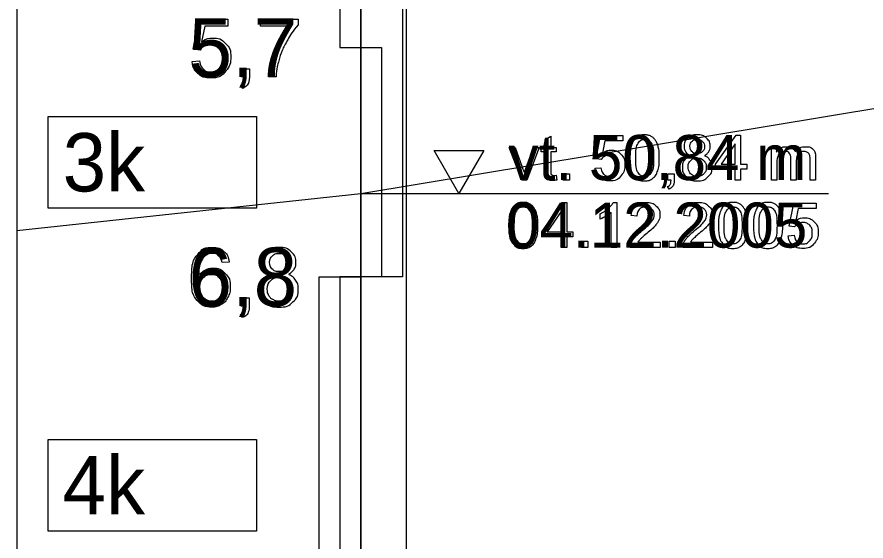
# Model space of a CAD drawing. Extents: x 532503 to 539665, y 6557663 to 6561526.
# Drawn here: x 537081.8 to 537163.3, y 6560145.3 to 6560195.6 of the extents above; entities that cross this region are included whole.
import ezdxf

# ---------------------------------------------------------------- set-up
doc = ezdxf.new("R2010")
doc.units = 0
for name, color, linetype in [('ABIJOONIS', 7, 'Continuous'), ('GEOLPUNKT', 7, 'Continuous'), ('Plokid', 7, 'Continuous'), ('Proovid', 7, 'Continuous'), ('Täide', 7, 'Continuous'), ('Veetase', 7, 'Continuous'), ('VORMISTUS', 7, 'Continuous')]:
    doc.layers.add(name, color=color, linetype=linetype)

msp = doc.modelspace()

# ---------------------------------------------------------------- linework, layer by layer
at = {"layer": 'GEOLPUNKT'}
msp.add_line((537114.818, 6560306.67), (537114.818, 6560006.67), dxfattribs=at)
at = {"layer": 'Plokid'}
msp.add_line((537119.211, 6560007.945), (537119.211, 6560197.372), dxfattribs=at)
at = {"layer": 'Proovid'}
for points in [[(537114.818, 6560272.67), (537118.818, 6560272.67), (537118.818, 6560170.67), (537114.818, 6560170.67)], [(537114.818, 6560232.67), (537112.818, 6560232.67), (537112.818, 6560192.67), (537114.818, 6560192.67)], [(537114.818, 6560192.67), (537116.818, 6560192.67), (537116.818, 6560170.67), (537114.818, 6560170.67)], [(537084.818, 6560186.07), (537104.818, 6560186.07), (537104.818, 6560177.27), (537084.818, 6560177.27)], [(537110.818, 6560170.67), (537114.818, 6560170.67), (537114.818, 6560066.67), (537110.818, 6560066.67)], [(537114.818, 6560170.67), (537112.818, 6560170.67), (537112.818, 6560130.67), (537114.818, 6560130.67)], [(537084.818, 6560155.07), (537104.818, 6560155.07), (537104.818, 6560146.27), (537084.818, 6560146.27)]]:
    msp.add_lwpolyline(points, close=True, dxfattribs=at)
for points in [[(537099.394, 6560192.435), (537098.749, 6560192.521), (537099.291, 6560195.398), (537102.074, 6560195.398), (537102.074, 6560194.74), (537099.841, 6560194.74), (537099.539, 6560193.237)], [(537105.194, 6560194.736), (537105.194, 6560195.398), (537108.818, 6560195.398), (537108.818, 6560194.862)], [(537107.935, 6560194.736), (537105.194, 6560194.736)], [(537098.626, 6560191.339), (537099.347, 6560191.398)], [(537103.346, 6560189.87), (537103.346, 6560190.651), (537104.127, 6560190.651), (537104.127, 6560189.87)], [(537103.735, 6560189.87), (537103.346, 6560189.87)], [(537106.684, 6560189.87), (537105.976, 6560189.87)], [(537103.491, 6560188.76), (537103.299, 6560189.055)], [(537102.19, 6560172.096), (537101.507, 6560172.04)], [(537103.338, 6560167.87), (537103.338, 6560168.651), (537104.119, 6560168.651), (537104.119, 6560167.87)], [(537103.726, 6560167.87), (537103.338, 6560167.87)], [(537103.483, 6560166.76), (537103.291, 6560167.055)]]:
    msp.add_lwpolyline(points, dxfattribs=at)
for points in [[(537105.976, 6560189.87), (537105.987, 6560190.531), (537106.235, 6560191.467), (537106.484, 6560192.402), (537106.948, 6560193.271), (537107.412, 6560194.14), (537107.935, 6560194.736)], [(537108.818, 6560194.862), (537108.284, 6560194.293), (537107.759, 6560193.35), (537107.234, 6560192.406), (537106.948, 6560191.409), (537106.741, 6560190.707), (537106.684, 6560189.87)], [(537099.539, 6560193.237), (537100.044, 6560193.588), (537100.597, 6560193.588), (537101.331, 6560193.588), (537101.835, 6560193.079), (537102.339, 6560192.571), (537102.339, 6560191.772), (537102.339, 6560191.011), (537101.896, 6560190.457), (537101.357, 6560189.776), (537100.425, 6560189.776), (537099.661, 6560189.776), (537099.178, 6560190.204), (537098.694, 6560190.632), (537098.626, 6560191.339)], [(537099.347, 6560191.398), (537099.427, 6560190.871), (537099.718, 6560190.605), (537100.01, 6560190.34), (537100.425, 6560190.34), (537100.924, 6560190.34), (537101.267, 6560190.715), (537101.609, 6560191.09), (537101.609, 6560191.711), (537101.609, 6560192.3), (537101.28, 6560192.641), (537100.952, 6560192.982), (537100.414, 6560192.982), (537100.079, 6560192.982), (537099.813, 6560192.83), (537099.547, 6560192.678), (537099.394, 6560192.435)], [(537103.299, 6560189.055), (537103.517, 6560189.151), (537103.62, 6560189.336), (537103.723, 6560189.522), (537103.735, 6560189.87)], [(537104.127, 6560189.87), (537104.127, 6560189.438), (537103.975, 6560189.172), (537103.823, 6560188.906), (537103.491, 6560188.76)], [(537101.507, 6560172.04), (537101.415, 6560172.448), (537101.246, 6560172.632), (537100.967, 6560172.928), (537100.557, 6560172.928), (537100.228, 6560172.928), (537099.977, 6560172.745), (537099.653, 6560172.508), (537099.465, 6560172.053), (537099.278, 6560171.598), (537099.27, 6560170.758), (537099.519, 6560171.136), (537099.878, 6560171.319), (537100.238, 6560171.503), (537100.632, 6560171.503), (537101.32, 6560171.503), (537101.804, 6560170.997), (537102.288, 6560170.491), (537102.288, 6560169.689), (537102.288, 6560169.162), (537102.06, 6560168.71), (537101.833, 6560168.257), (537101.435, 6560168.017), (537101.038, 6560167.776), (537100.533, 6560167.776), (537099.673, 6560167.776), (537099.13, 6560168.408), (537098.587, 6560169.04), (537098.587, 6560170.491), (537098.587, 6560172.113), (537099.188, 6560172.85), (537099.711, 6560173.492), (537100.599, 6560173.492), (537101.26, 6560173.492), (537101.683, 6560173.121), (537102.105, 6560172.75), (537102.19, 6560172.096)], [(537106.202, 6560170.909), (537105.772, 6560171.066), (537105.564, 6560171.356), (537105.357, 6560171.646), (537105.357, 6560172.05), (537105.357, 6560172.66), (537105.795, 6560173.076), (537106.234, 6560173.492), (537106.963, 6560173.492), (537107.695, 6560173.492), (537108.141, 6560173.066), (537108.588, 6560172.641), (537108.588, 6560172.031), (537108.588, 6560171.642), (537108.383, 6560171.354), (537108.179, 6560171.066), (537107.762, 6560170.909), (537108.278, 6560170.741), (537108.548, 6560170.367), (537108.818, 6560169.992), (537108.818, 6560169.473), (537108.818, 6560168.754), (537108.311, 6560168.265), (537107.803, 6560167.776), (537106.974, 6560167.776), (537106.146, 6560167.776), (537105.638, 6560168.267), (537105.13, 6560168.758), (537105.13, 6560169.492), (537105.13, 6560170.038), (537105.409, 6560170.407), (537105.687, 6560170.776), (537106.202, 6560170.909)], [(537106.065, 6560172.074), (537106.065, 6560171.677), (537106.318, 6560171.426), (537106.572, 6560171.174), (537106.98, 6560171.174), (537107.377, 6560171.174), (537107.628, 6560171.424), (537107.879, 6560171.673), (537107.879, 6560172.036), (537107.879, 6560172.413), (537107.62, 6560172.671), (537107.361, 6560172.928), (537106.972, 6560172.928), (537106.579, 6560172.928), (537106.322, 6560172.676), (537106.065, 6560172.425), (537106.065, 6560172.074)], [(537099.377, 6560169.685), (537099.377, 6560169.33), (537099.528, 6560169.005), (537099.678, 6560168.68), (537099.948, 6560168.51), (537100.218, 6560168.34), (537100.518, 6560168.34), (537100.955, 6560168.34), (537101.267, 6560168.691), (537101.579, 6560169.043), (537101.579, 6560169.647), (537101.579, 6560170.228), (537101.271, 6560170.562), (537100.963, 6560170.896), (537100.491, 6560170.896), (537100.026, 6560170.896), (537099.701, 6560170.562), (537099.377, 6560170.228), (537099.377, 6560169.685)], [(537105.839, 6560169.487), (537105.839, 6560169.192), (537105.977, 6560168.917), (537106.115, 6560168.642), (537106.389, 6560168.491), (537106.664, 6560168.34), (537106.98, 6560168.34), (537107.473, 6560168.34), (537107.791, 6560168.657), (537108.11, 6560168.974), (537108.11, 6560169.464), (537108.11, 6560169.961), (537107.782, 6560170.286), (537107.454, 6560170.61), (537106.957, 6560170.61), (537106.472, 6560170.61), (537106.156, 6560170.289), (537105.839, 6560169.968), (537105.839, 6560169.487)], [(537103.291, 6560167.055), (537103.509, 6560167.151), (537103.612, 6560167.336), (537103.715, 6560167.522), (537103.726, 6560167.87)], [(537104.119, 6560167.87), (537104.119, 6560167.438), (537103.967, 6560167.172), (537103.814, 6560166.906), (537103.483, 6560166.76)]]:
    msp.add_open_spline(points, degree=3, dxfattribs=at)
at = {"layer": 'Täide'}
for points in [[(537081.832, 6560303.038), (537081.832, 6560171.87), (537081.832, 6560005.9)], [(537081.832, 6560276.692), (537081.832, 6560171.87), (537081.832, 6560005.9)], [(537081.832, 6560265.362), (537081.832, 6560171.87), (537081.832, 6560005.9)]]:
    msp.add_lwpolyline(points, dxfattribs=at)
at = {"layer": 'Veetase'}
msp.add_lwpolyline([(537081.832, 6560175.112), (537114.818, 6560178.67), (537409.981, 6560227.67), (537680.404, 6560245.07), (537927.278, 6560277.47), (538157.309, 6560271.07), (538426.576, 6560234.27), (538783.9, 6560178.27), (538809.139, 6560175.709)], dxfattribs=at)
at = {"layer": 'VORMISTUS'}
msp.add_line((537114.818, 6560178.67), (537159.691, 6560178.67), dxfattribs=at)
for points in [[(537132.502, 6560180.878), (537132.502, 6560182.681), (537132.11, 6560182.681), (537132.11, 6560183.093), (537132.502, 6560183.093), (537132.502, 6560183.868), (537133.032, 6560184.186), (537133.032, 6560183.093), (537133.562, 6560183.093), (537133.562, 6560182.681), (537133.032, 6560182.681), (537133.032, 6560180.847)], [(537137.879, 6560181.94), (537137.381, 6560182.006), (537137.8, 6560184.225), (537139.946, 6560184.225), (537139.946, 6560183.718), (537138.223, 6560183.718), (537137.991, 6560182.559)], [(537150.727, 6560179.961), (537150.727, 6560180.995), (537148.853, 6560180.995), (537148.853, 6560181.482), (537150.822, 6560184.281), (537151.257, 6560184.281), (537151.257, 6560181.482), (537151.84, 6560181.482), (537151.84, 6560180.995), (537151.257, 6560180.995), (537151.257, 6560179.961), (537150.727, 6560179.961)], [(537130.25, 6560179.961), (537129.064, 6560183.093), (537129.624, 6560183.093), (537130.295, 6560181.217)], [(537130.692, 6560181.182), (537131.387, 6560183.093), (537131.932, 6560183.093), (537130.748, 6560179.961), (537130.25, 6560179.961)], [(537150.727, 6560181.482), (537150.727, 6560183.433), (537149.375, 6560181.482), (537150.727, 6560181.482)], [(537154.206, 6560179.961), (537154.206, 6560183.093), (537154.681, 6560183.093), (537154.681, 6560182.651)], [(537156.597, 6560181.779), (537156.597, 6560179.961), (537156.067, 6560179.961), (537156.067, 6560181.994)], [(537158.451, 6560182.11), (537158.451, 6560179.961), (537157.921, 6560179.961), (537157.921, 6560181.932)], [(537137.286, 6560181.094), (537137.842, 6560181.14)], [(537154.737, 6560181.584), (537154.737, 6560179.961), (537154.206, 6560179.961)], [(537133.562, 6560180.434), (537133.638, 6560179.965)], [(537134.23, 6560179.961), (537134.23, 6560180.564), (537134.833, 6560180.564), (537134.833, 6560179.961), (537134.23, 6560179.961)], [(537144.283, 6560179.961), (537144.283, 6560180.564), (537144.885, 6560180.564), (537144.885, 6560179.961)], [(537144.583, 6560179.961), (537144.283, 6560179.961)], [(537144.395, 6560179.105), (537144.247, 6560179.332)], [(537134.048, 6560173.481), (537134.048, 6560174.515), (537132.174, 6560174.515), (537132.174, 6560175.002), (537134.143, 6560177.801), (537134.578, 6560177.801), (537134.578, 6560175.002), (537135.16, 6560175.002), (537135.16, 6560174.515), (537134.578, 6560174.515), (537134.578, 6560173.481), (537134.048, 6560173.481)], [(537139.034, 6560177.818), (537139.375, 6560177.818), (537139.375, 6560173.481)], [(537156.425, 6560175.46), (537155.927, 6560175.526), (537156.346, 6560177.745), (537158.492, 6560177.745), (537158.492, 6560177.238), (537156.769, 6560177.238), (537156.537, 6560176.079)], [(537134.048, 6560175.002), (537134.048, 6560176.953), (537132.696, 6560175.002), (537134.048, 6560175.002)], [(537137.785, 6560176.221), (537137.785, 6560176.734)], [(537139.375, 6560173.481), (537138.845, 6560173.481), (537138.845, 6560176.86)], [(537141.311, 6560176.514), (537140.765, 6560176.57)], [(537146.342, 6560176.514), (537145.796, 6560176.57)], [(537155.832, 6560174.614), (537156.388, 6560174.66)], [(537136, 6560173.481), (537136, 6560174.084), (537136.603, 6560174.084), (537136.603, 6560173.481), (537136, 6560173.481)], [(537143.521, 6560173.992), (537143.521, 6560173.481), (537140.666, 6560173.481)], [(537141.403, 6560173.992), (537143.521, 6560173.992)], [(537144.387, 6560173.481), (537144.387, 6560174.084), (537144.989, 6560174.084), (537144.989, 6560173.481), (537144.387, 6560173.481)], [(537148.552, 6560173.992), (537148.552, 6560173.481), (537145.697, 6560173.481)], [(537146.434, 6560173.992), (537148.552, 6560173.992)]]:
    msp.add_lwpolyline(points, dxfattribs=at)
msp.add_lwpolyline([(537124.234, 6560182.808), (537126.622, 6560182.808), (537124.234, 6560178.67), (537121.845, 6560182.808)], close=True, dxfattribs=at)
for points in [[(537140.641, 6560182.092), (537140.641, 6560182.858), (537140.799, 6560183.325), (537140.956, 6560183.793), (537141.267, 6560184.045), (537141.578, 6560184.298), (537142.049, 6560184.298), (537142.396, 6560184.298), (537142.659, 6560184.158), (537142.922, 6560184.018), (537143.092, 6560183.754), (537143.262, 6560183.491), (537143.359, 6560183.112), (537143.456, 6560182.734), (537143.456, 6560182.092), (537143.456, 6560181.332), (537143.3, 6560180.864), (537143.144, 6560180.397), (537142.834, 6560180.143), (537142.523, 6560179.889), (537142.049, 6560179.889), (537141.424, 6560179.889), (537141.068, 6560180.335), (537140.641, 6560180.875), (537140.641, 6560182.092)], [(537146.492, 6560182.306), (537146.16, 6560182.426), (537146, 6560182.65), (537145.84, 6560182.874), (537145.84, 6560183.186), (537145.84, 6560183.656), (537146.179, 6560183.977), (537146.517, 6560184.298), (537147.079, 6560184.298), (537147.644, 6560184.298), (537147.989, 6560183.97), (537148.333, 6560183.642), (537148.333, 6560183.171), (537148.333, 6560182.871), (537148.175, 6560182.649), (537148.017, 6560182.426), (537147.696, 6560182.306), (537148.094, 6560182.176), (537148.302, 6560181.887), (537148.511, 6560181.598), (537148.511, 6560181.198), (537148.511, 6560180.643), (537148.119, 6560180.266), (537147.727, 6560179.889), (537147.088, 6560179.889), (537146.449, 6560179.889), (537146.057, 6560180.268), (537145.666, 6560180.646), (537145.666, 6560181.212), (537145.666, 6560181.634), (537145.881, 6560181.918), (537146.095, 6560182.203), (537146.492, 6560182.306)], [(537141.188, 6560182.092), (537141.188, 6560181.026), (537141.436, 6560180.675), (537141.684, 6560180.323), (537142.049, 6560180.323), (537142.413, 6560180.323), (537142.662, 6560180.676), (537142.91, 6560181.029), (537142.91, 6560182.092), (537142.91, 6560183.158), (537142.662, 6560183.509), (537142.414, 6560183.86), (537142.043, 6560183.86), (537141.679, 6560183.86), (537141.46, 6560183.55), (537141.188, 6560183.155), (537141.188, 6560182.092)], [(537146.387, 6560183.204), (537146.387, 6560182.898), (537146.582, 6560182.704), (537146.778, 6560182.51), (537147.092, 6560182.51), (537147.399, 6560182.51), (537147.592, 6560182.703), (537147.786, 6560182.895), (537147.786, 6560183.175), (537147.786, 6560183.466), (537147.587, 6560183.665), (537147.387, 6560183.863), (537147.087, 6560183.863), (537146.783, 6560183.863), (537146.585, 6560183.669), (537146.387, 6560183.475), (537146.387, 6560183.204)], [(537137.991, 6560182.559), (537138.38, 6560182.829), (537138.807, 6560182.829), (537139.373, 6560182.829), (537139.762, 6560182.437), (537140.151, 6560182.045), (537140.151, 6560181.428), (537140.151, 6560180.841), (537139.809, 6560180.414), (537139.393, 6560179.889), (537138.674, 6560179.889), (537138.085, 6560179.889), (537137.712, 6560180.219), (537137.339, 6560180.549), (537137.286, 6560181.094)], [(537154.681, 6560182.651), (537154.828, 6560182.881), (537155.073, 6560183.021), (537155.317, 6560183.162), (537155.63, 6560183.162), (537155.978, 6560183.162), (537156.2, 6560183.017), (537156.423, 6560182.872), (537156.514, 6560182.612), (537156.886, 6560183.162), (537157.483, 6560183.162), (537157.949, 6560183.162), (537158.2, 6560182.904), (537158.451, 6560182.646), (537158.451, 6560182.11)], [(537156.067, 6560181.994), (537156.067, 6560182.347), (537155.937, 6560182.524), (537155.807, 6560182.701), (537155.512, 6560182.701), (537155.288, 6560182.701), (537155.098, 6560182.583), (537154.908, 6560182.465), (537154.822, 6560182.238), (537154.737, 6560182.012), (537154.737, 6560181.584)], [(537157.921, 6560181.932), (537157.921, 6560182.25), (537157.869, 6560182.39), (537157.817, 6560182.53), (537157.682, 6560182.615), (537157.546, 6560182.701), (537157.363, 6560182.701), (537157.033, 6560182.701), (537156.815, 6560182.481), (537156.597, 6560182.262), (537156.597, 6560181.779)], [(537137.842, 6560181.14), (537137.904, 6560180.733), (537138.129, 6560180.528), (537138.354, 6560180.323), (537138.674, 6560180.323), (537139.059, 6560180.323), (537139.323, 6560180.613), (537139.587, 6560180.902), (537139.587, 6560181.381), (537139.587, 6560181.836), (537139.334, 6560182.099), (537139.08, 6560182.362), (537138.665, 6560182.362), (537138.407, 6560182.362), (537138.202, 6560182.244), (537137.996, 6560182.127), (537137.879, 6560181.94)], [(537146.212, 6560181.208), (537146.212, 6560180.981), (537146.319, 6560180.769), (537146.425, 6560180.556), (537146.637, 6560180.44), (537146.849, 6560180.323), (537147.093, 6560180.323), (537147.473, 6560180.323), (537147.718, 6560180.568), (537147.964, 6560180.813), (537147.964, 6560181.19), (537147.964, 6560181.574), (537147.711, 6560181.825), (537147.458, 6560182.075), (537147.075, 6560182.075), (537146.701, 6560182.075), (537146.457, 6560181.827), (537146.212, 6560181.58), (537146.212, 6560181.208)], [(537130.295, 6560181.217), (537130.403, 6560180.914), (537130.495, 6560180.586), (537130.565, 6560180.834), (537130.692, 6560181.182)], [(537133.638, 6560179.965), (537133.414, 6560179.918), (537133.237, 6560179.918), (537132.949, 6560179.918), (537132.79, 6560180.01), (537132.631, 6560180.101), (537132.566, 6560180.251), (537132.502, 6560180.4), (537132.502, 6560180.878)], [(537133.032, 6560180.847), (537133.032, 6560180.619), (537133.06, 6560180.554), (537133.087, 6560180.489), (537133.15, 6560180.451), (537133.213, 6560180.412), (537133.331, 6560180.412), (537133.418, 6560180.412), (537133.562, 6560180.434)], [(537144.247, 6560179.332), (537144.415, 6560179.406), (537144.494, 6560179.549), (537144.574, 6560179.693), (537144.583, 6560179.961)], [(537144.885, 6560179.961), (537144.885, 6560179.628), (537144.768, 6560179.423), (537144.65, 6560179.217), (537144.395, 6560179.105)], [(537128.993, 6560175.612), (537128.993, 6560176.378), (537129.151, 6560176.845), (537129.308, 6560177.313), (537129.619, 6560177.565), (537129.93, 6560177.818), (537130.401, 6560177.818), (537130.748, 6560177.818), (537131.011, 6560177.678), (537131.274, 6560177.538), (537131.444, 6560177.274), (537131.614, 6560177.011), (537131.711, 6560176.632), (537131.809, 6560176.254), (537131.809, 6560175.612), (537131.809, 6560174.852), (537131.652, 6560174.384), (537131.496, 6560173.917), (537131.186, 6560173.663), (537130.875, 6560173.409), (537130.401, 6560173.409), (537129.777, 6560173.409), (537129.42, 6560173.855), (537128.993, 6560174.395), (537128.993, 6560175.612)], [(537137.785, 6560176.734), (537138.229, 6560176.943), (537138.562, 6560177.24), (537138.895, 6560177.538), (537139.034, 6560177.818)], [(537140.765, 6560176.57), (537140.821, 6560177.179), (537141.186, 6560177.498), (537141.551, 6560177.818), (537142.167, 6560177.818), (537142.789, 6560177.818), (537143.152, 6560177.473), (537143.514, 6560177.129), (537143.514, 6560176.619), (537143.514, 6560176.36), (537143.408, 6560176.11), (537143.302, 6560175.859), (537143.056, 6560175.582), (537142.811, 6560175.306), (537142.24, 6560174.822), (537141.763, 6560174.422), (537141.627, 6560174.279), (537141.492, 6560174.136), (537141.403, 6560173.992)], [(537145.796, 6560176.57), (537145.852, 6560177.179), (537146.217, 6560177.498), (537146.583, 6560177.818), (537147.199, 6560177.818), (537147.82, 6560177.818), (537148.183, 6560177.473), (537148.545, 6560177.129), (537148.545, 6560176.619), (537148.545, 6560176.36), (537148.439, 6560176.11), (537148.333, 6560175.859), (537148.088, 6560175.582), (537147.842, 6560175.306), (537147.271, 6560174.822), (537146.794, 6560174.422), (537146.658, 6560174.279), (537146.523, 6560174.136), (537146.434, 6560173.992)], [(537149.121, 6560175.612), (537149.121, 6560176.378), (537149.279, 6560176.845), (537149.437, 6560177.313), (537149.747, 6560177.565), (537150.058, 6560177.818), (537150.529, 6560177.818), (537150.877, 6560177.818), (537151.139, 6560177.678), (537151.402, 6560177.538), (537151.572, 6560177.274), (537151.742, 6560177.011), (537151.84, 6560176.632), (537151.937, 6560176.254), (537151.937, 6560175.612), (537151.937, 6560174.852), (537151.781, 6560174.384), (537151.625, 6560173.917), (537151.314, 6560173.663), (537151.003, 6560173.409), (537150.529, 6560173.409), (537149.905, 6560173.409), (537149.548, 6560173.855), (537149.121, 6560174.395), (537149.121, 6560175.612)], [(537152.477, 6560175.612), (537152.477, 6560176.378), (537152.634, 6560176.845), (537152.792, 6560177.313), (537153.102, 6560177.565), (537153.413, 6560177.818), (537153.884, 6560177.818), (537154.232, 6560177.818), (537154.495, 6560177.678), (537154.758, 6560177.538), (537154.928, 6560177.274), (537155.098, 6560177.011), (537155.195, 6560176.632), (537155.292, 6560176.254), (537155.292, 6560175.612), (537155.292, 6560174.852), (537155.136, 6560174.384), (537154.98, 6560173.917), (537154.669, 6560173.663), (537154.358, 6560173.409), (537153.884, 6560173.409), (537153.26, 6560173.409), (537152.904, 6560173.855), (537152.477, 6560174.395), (537152.477, 6560175.612)], [(537129.54, 6560175.612), (537129.54, 6560174.546), (537129.788, 6560174.195), (537130.037, 6560173.843), (537130.401, 6560173.843), (537130.765, 6560173.843), (537131.014, 6560174.196), (537131.262, 6560174.549), (537131.262, 6560175.612), (537131.262, 6560176.678), (537131.014, 6560177.029), (537130.766, 6560177.38), (537130.395, 6560177.38), (537130.031, 6560177.38), (537129.812, 6560177.07), (537129.54, 6560176.675), (537129.54, 6560175.612)], [(537140.666, 6560173.481), (537140.66, 6560173.673), (537140.728, 6560173.85), (537140.837, 6560174.142), (537141.077, 6560174.425), (537141.318, 6560174.708), (537141.771, 6560175.078), (537142.474, 6560175.656), (537142.721, 6560175.993), (537142.967, 6560176.331), (537142.967, 6560176.632), (537142.967, 6560176.947), (537142.742, 6560177.163), (537142.517, 6560177.38), (537142.155, 6560177.38), (537141.773, 6560177.38), (537141.544, 6560177.15), (537141.314, 6560176.92), (537141.311, 6560176.514)], [(537145.697, 6560173.481), (537145.691, 6560173.673), (537145.759, 6560173.85), (537145.868, 6560174.142), (537146.109, 6560174.425), (537146.349, 6560174.708), (537146.802, 6560175.078), (537147.505, 6560175.656), (537147.752, 6560175.993), (537147.999, 6560176.331), (537147.999, 6560176.632), (537147.999, 6560176.947), (537147.774, 6560177.163), (537147.549, 6560177.38), (537147.187, 6560177.38), (537146.804, 6560177.38), (537146.575, 6560177.15), (537146.345, 6560176.92), (537146.342, 6560176.514)], [(537149.668, 6560175.612), (537149.668, 6560174.546), (537149.916, 6560174.195), (537150.165, 6560173.843), (537150.529, 6560173.843), (537150.893, 6560173.843), (537151.142, 6560174.196), (537151.39, 6560174.549), (537151.39, 6560175.612), (537151.39, 6560176.678), (537151.142, 6560177.029), (537150.894, 6560177.38), (537150.523, 6560177.38), (537150.159, 6560177.38), (537149.941, 6560177.07), (537149.668, 6560176.675), (537149.668, 6560175.612)], [(537153.023, 6560175.612), (537153.023, 6560174.546), (537153.272, 6560174.195), (537153.52, 6560173.843), (537153.884, 6560173.843), (537154.249, 6560173.843), (537154.497, 6560174.196), (537154.745, 6560174.549), (537154.745, 6560175.612), (537154.745, 6560176.678), (537154.497, 6560177.029), (537154.25, 6560177.38), (537153.878, 6560177.38), (537153.514, 6560177.38), (537153.296, 6560177.07), (537153.023, 6560176.675), (537153.023, 6560175.612)], [(537138.845, 6560176.86), (537138.654, 6560176.678), (537138.343, 6560176.495), (537138.032, 6560176.312), (537137.785, 6560176.221)], [(537156.537, 6560176.079), (537156.926, 6560176.349), (537157.353, 6560176.349), (537157.919, 6560176.349), (537158.308, 6560175.957), (537158.697, 6560175.565), (537158.697, 6560174.948), (537158.697, 6560174.361), (537158.355, 6560173.934), (537157.939, 6560173.409), (537157.22, 6560173.409), (537156.631, 6560173.409), (537156.258, 6560173.739), (537155.885, 6560174.069), (537155.832, 6560174.614)], [(537156.388, 6560174.66), (537156.45, 6560174.253), (537156.675, 6560174.048), (537156.9, 6560173.843), (537157.22, 6560173.843), (537157.605, 6560173.843), (537157.869, 6560174.133), (537158.134, 6560174.422), (537158.134, 6560174.901), (537158.134, 6560175.356), (537157.88, 6560175.619), (537157.626, 6560175.882), (537157.211, 6560175.882), (537156.953, 6560175.882), (537156.748, 6560175.764), (537156.543, 6560175.647), (537156.425, 6560175.46)]]:
    msp.add_open_spline(points, degree=3, dxfattribs=at)

# ---------------------------------------------------------------- texts
at = {"layer": 'ABIJOONIS'}
msp.add_text('-', height=0.0002, dxfattribs=at).set_placement((537081.832, 6560161.87))
at = {"layer": 'Proovid'}
for s, p in [('5,7', (537098.301, 6560189.87)), ('3k', (537086.218, 6560178.87)), ('6,8', (537098.293, 6560167.87)), ('4k', (537086.218, 6560147.87))]:
    msp.add_text(s, height=5.6, dxfattribs=at).set_placement(p)
at = {"layer": 'VORMISTUS'}
for s, p in [('vt. 50,84 m', (537128.988, 6560179.961)), ('04.12.2005', (537128.743, 6560173.481))]:
    msp.add_text(s, height=4.32, dxfattribs=at).set_placement(p)

doc.saveas('drawing.dxf')
